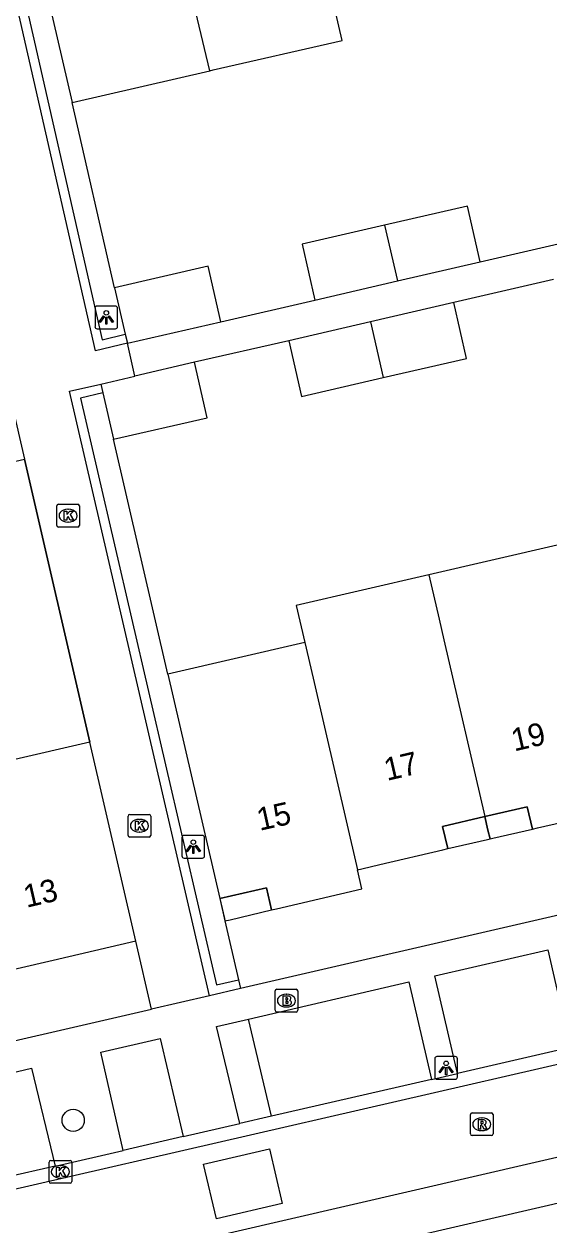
# Model space of a CAD drawing. Extents: x 156414 to 157775, y 382335 to 383765.
# Drawn here: x 156631.3 to 156654.5, y 383421.1 to 383474 of the extents above; entities that cross this region are included whole.
import ezdxf

# ---------------------------------------------------------------- set-up
doc = ezdxf.new("R2010")
doc.units = 0
for name, color, linetype in [('IMGEO_Boom', 7, 'Continuous'), ('IMGEO_Brandkraan', 7, 'Continuous'), ('IMGEO_Groenvoorziening', 7, 'Continuous'), ('IMGEO_Kolk', 7, 'Continuous'), ('IMGEO_Lichtpunt', 7, 'Continuous'), ('IMGEO_Muur', 7, 'Continuous'), ('IMGEO_Pand', 7, 'Continuous'), ('IMGEO_Pand_nummerreeks', 7, 'Continuous'), ('IMGEO_Pand_overbouw', 7, 'Continuous'), ('IMGEO_Parkeervlak_open', 7, 'Continuous'), ('IMGEO_Rijbaan_lokaal_gesloten', 7, 'Continuous'), ('IMGEO_Rijbaan_lokaal_open', 7, 'Continuous'), ('IMGEO_Rioolput', 7, 'Continuous'), ('IMGEO_Voetpad_open', 7, 'Continuous')]:
    doc.layers.add(name, color=color, linetype=linetype)

msp = doc.modelspace()

# ---------------------------------------------------------------- linework, layer by layer
at = {"layer": 'IMGEO_Boom'}
msp.add_circle((156633.497, 383425.72), 0.489, dxfattribs=at)
at = {"layer": 'IMGEO_Brandkraan'}
for p, q in [((156642.394, 383430.561), (156642.394, 383431.413)), ((156642.469, 383431.487), (156643.321, 383431.487)), ((156642.882, 383431.267), (156642.907, 383431.267)), ((156643.395, 383431.413), (156643.395, 383430.561)), ((156642.905, 383430.707), (156642.88, 383430.707)), ((156643.321, 383430.487), (156642.469, 383430.487))]:
    msp.add_line(p, q, dxfattribs=at)
for points in [[(156642.394, 383430.561), (156642.394, 383431.413)], [(156642.469, 383431.487), (156643.321, 383431.487)], [(156642.742, 383431.187), (156642.742, 383430.787), (156642.955, 383430.787)], [(156642.973, 383431.187), (156642.742, 383431.187)], [(156643.395, 383431.413), (156643.395, 383430.561)], [(156642.921, 383431.106), (156642.867, 383431.106), (156642.867, 383431.03)], [(156642.867, 383431.03), (156642.92, 383431.03)], [(156642.929, 383430.954), (156642.867, 383430.954), (156642.867, 383430.873)], [(156642.867, 383430.873), (156642.929, 383430.873)], [(156643.321, 383430.487), (156642.469, 383430.487)]]:
    msp.add_lwpolyline(points, dxfattribs=at)
for centre, radius, start, end in [((156642.471, 383431.411), 0.0765, 91.552, 178.448), ((156642.471, 383431.411), 0.0765, 91.552, 178.448), ((156642.977, 383431.042), 0.145, 59.4692, 91.5367), ((156643.002, 383431.089), 0.0922, 285.5137, 58.1501), ((156643.319, 383431.411), 0.0765, 1.552, 88.448), ((156643.319, 383431.411), 0.0765, 1.552, 88.448), ((156642.922, 383431.068), 0.0379, 267.8285, 90.9355), ((156642.93, 383430.913), 0.0404, 269.8759, 90.5077), ((156642.961, 383431.038), 0.251, 268.6676, 293.5347), ((156643.007, 383430.897), 0.105, 301.3115, 78.989), ((156642.471, 383430.563), 0.0765, 181.552, 268.448), ((156642.471, 383430.563), 0.0765, 181.552, 268.448), ((156643.319, 383430.563), 0.0765, 271.552, 358.448), ((156643.319, 383430.563), 0.0765, 271.552, 358.448)]:
    msp.add_arc(centre, radius, start, end, dxfattribs=at)
for centre, major_axis, ratio, start_param, end_param in [((156642.881, 383430.987), (-0.387, 0.002), 0.722429, 4.712389, 7.853982), ((156642.906, 383430.987), (-0.39, 0.002), 0.717154, 1.570796, 4.712389)]:
    msp.add_ellipse(centre, major_axis=major_axis, ratio=ratio, start_param=start_param, end_param=end_param, dxfattribs=at)
at = {"layer": 'IMGEO_Groenvoorziening'}
for points in [[(156635.317, 383462.376), (156633.446, 383470.541)], [(156637.671, 383445.362), (156635.277, 383455.713)], [(156639.955, 383435.488), (156640.183, 383434.498), (156640.358, 383433.742), (156640.783, 383431.91)]]:
    msp.add_lwpolyline(points, dxfattribs=at)
at = {"layer": 'IMGEO_Kolk'}
for p, q in [((156632.847, 383452.844), (156633.699, 383452.844)), ((156632.772, 383451.918), (156632.772, 383452.77)), ((156633.26, 383452.624), (156633.285, 383452.624)), ((156633.773, 383452.77), (156633.773, 383451.918)), ((156633.699, 383451.844), (156632.847, 383451.844)), ((156633.283, 383452.064), (156633.258, 383452.064)), ((156635.916, 383438.264), (156635.916, 383439.116)), ((156635.991, 383439.19), (156636.843, 383439.19)), ((156636.917, 383439.116), (156636.917, 383438.264)), ((156636.404, 383438.97), (156636.429, 383438.97)), ((156636.843, 383438.19), (156635.991, 383438.19)), ((156636.427, 383438.41), (156636.402, 383438.41)), ((156632.433, 383423.023), (156632.433, 383423.875)), ((156632.508, 383423.949), (156633.36, 383423.949)), ((156632.921, 383423.729), (156632.946, 383423.729)), ((156633.434, 383423.875), (156633.434, 383423.023)), ((156633.36, 383422.949), (156632.508, 383422.949)), ((156632.944, 383423.169), (156632.919, 383423.169))]:
    msp.add_line(p, q, dxfattribs=at)
for points in [[(156632.847, 383452.844), (156633.699, 383452.844)], [(156632.772, 383451.918), (156632.772, 383452.77)], [(156633.093, 383452.544), (156633.216, 383452.544), (156633.216, 383452.393), (156633.346, 383452.544), (156633.51, 383452.544), (156633.364, 383452.393), (156633.517, 383452.144), (156633.365, 383452.144), (156633.28, 383452.308), (156633.216, 383452.241), (156633.216, 383452.144), (156633.093, 383452.144), (156633.093, 383452.544)], [(156633.773, 383452.77), (156633.773, 383451.918)], [(156633.699, 383451.844), (156632.847, 383451.844)], [(156635.916, 383438.264), (156635.916, 383439.116)], [(156635.991, 383439.19), (156636.843, 383439.19)], [(156636.917, 383439.116), (156636.917, 383438.264)], [(156636.237, 383438.89), (156636.36, 383438.89), (156636.36, 383438.739), (156636.49, 383438.89), (156636.654, 383438.89), (156636.508, 383438.739), (156636.661, 383438.49), (156636.509, 383438.49), (156636.424, 383438.654), (156636.36, 383438.587), (156636.36, 383438.49), (156636.237, 383438.49), (156636.237, 383438.89)], [(156636.843, 383438.19), (156635.991, 383438.19)], [(156632.433, 383423.023), (156632.433, 383423.875)], [(156632.508, 383423.949), (156633.36, 383423.949)], [(156633.434, 383423.875), (156633.434, 383423.023)], [(156632.754, 383423.649), (156632.877, 383423.649), (156632.877, 383423.498), (156633.007, 383423.649), (156633.171, 383423.649), (156633.025, 383423.498), (156633.178, 383423.249), (156633.026, 383423.249), (156632.941, 383423.413), (156632.877, 383423.346), (156632.877, 383423.249), (156632.754, 383423.249), (156632.754, 383423.649)], [(156633.36, 383422.949), (156632.508, 383422.949)]]:
    msp.add_lwpolyline(points, dxfattribs=at)
for centre, start, end in [((156632.849, 383452.768), 91.552, 178.448), ((156632.849, 383452.768), 91.552, 178.448), ((156633.697, 383452.768), 1.552, 88.448), ((156633.697, 383452.768), 1.552, 88.448), ((156632.849, 383451.92), 181.552, 268.448), ((156632.849, 383451.92), 181.552, 268.448), ((156633.697, 383451.92), 271.552, 358.448), ((156633.697, 383451.92), 271.552, 358.448), ((156635.993, 383439.114), 91.552, 178.448), ((156635.993, 383439.114), 91.552, 178.448), ((156636.841, 383439.114), 1.552, 88.448), ((156636.841, 383439.114), 1.552, 88.448), ((156635.993, 383438.266), 181.552, 268.448), ((156635.993, 383438.266), 181.552, 268.448), ((156636.841, 383438.266), 271.552, 358.448), ((156636.841, 383438.266), 271.552, 358.448), ((156632.51, 383423.873), 91.552, 178.448), ((156632.51, 383423.873), 91.552, 178.448), ((156633.358, 383423.873), 1.552, 88.448), ((156633.358, 383423.873), 1.552, 88.448), ((156632.51, 383423.025), 181.552, 268.448), ((156632.51, 383423.025), 181.552, 268.448), ((156633.358, 383423.025), 271.552, 358.448), ((156633.358, 383423.025), 271.552, 358.448)]:
    msp.add_arc(centre, 0.0765, start, end, dxfattribs=at)
for centre, major_axis, ratio, start_param, end_param in [((156633.259, 383452.344), (-0.387, 0.002), 0.722429, 4.712389, 7.853982), ((156633.284, 383452.344), (-0.39, 0.002), 0.717154, 1.570796, 4.712389), ((156636.403, 383438.69), (-0.387, 0.002), 0.722429, 4.712389, 7.853982), ((156636.428, 383438.69), (-0.39, 0.002), 0.717154, 1.570796, 4.712389), ((156632.92, 383423.449), (-0.387, 0.002), 0.722429, 4.712389, 7.853982), ((156632.945, 383423.449), (-0.39, 0.002), 0.717154, 1.570796, 4.712389)]:
    msp.add_ellipse(centre, major_axis=major_axis, ratio=ratio, start_param=start_param, end_param=end_param, dxfattribs=at)
at = {"layer": 'IMGEO_Lichtpunt'}
for p, q in [((156634.458, 383461.476), (156634.458, 383460.669)), ((156634.458, 383461.476), (156634.458, 383460.669)), ((156635.36, 383461.571), (156634.552, 383461.571)), ((156635.36, 383461.571), (156634.552, 383461.571)), ((156635.454, 383460.669), (156635.454, 383461.476)), ((156635.454, 383460.669), (156635.454, 383461.476)), ((156634.552, 383460.575), (156635.36, 383460.575)), ((156634.552, 383460.575), (156635.36, 383460.575)), ((156638.29, 383438.167), (156638.29, 383437.36)), ((156638.29, 383438.167), (156638.29, 383437.36)), ((156639.192, 383438.262), (156638.384, 383438.262)), ((156639.192, 383438.262), (156638.384, 383438.262)), ((156639.286, 383437.36), (156639.286, 383438.167)), ((156639.286, 383437.36), (156639.286, 383438.167)), ((156638.384, 383437.266), (156639.192, 383437.266)), ((156638.384, 383437.266), (156639.192, 383437.266)), ((156650.335, 383428.525), (156649.527, 383428.525)), ((156650.335, 383428.525), (156649.527, 383428.525)), ((156649.433, 383428.43), (156649.433, 383427.623)), ((156649.433, 383428.43), (156649.433, 383427.623)), ((156650.429, 383427.623), (156650.429, 383428.43)), ((156650.429, 383427.623), (156650.429, 383428.43)), ((156649.527, 383427.529), (156650.335, 383427.529)), ((156649.527, 383427.529), (156650.335, 383427.529))]:
    msp.add_line(p, q, dxfattribs=at)
for points in [[(156634.832, 383461.14), (156634.871, 383461.112), (156634.683, 383460.85), (156634.645, 383460.877), (156634.832, 383461.14)], [(156634.934, 383461.092), (156634.981, 383461.092), (156634.981, 383460.77), (156634.934, 383460.77), (156634.934, 383461.092)], [(156635.044, 383461.112), (156635.082, 383461.139), (156635.269, 383460.877), (156635.23, 383460.849), (156635.044, 383461.112)], [(156638.664, 383437.831), (156638.703, 383437.803), (156638.515, 383437.541), (156638.477, 383437.568), (156638.664, 383437.831)], [(156638.766, 383437.783), (156638.813, 383437.783), (156638.813, 383437.461), (156638.766, 383437.461), (156638.766, 383437.783)], [(156638.876, 383437.803), (156638.914, 383437.83), (156639.101, 383437.568), (156639.062, 383437.54), (156638.876, 383437.803)], [(156649.807, 383428.094), (156649.846, 383428.066), (156649.658, 383427.804), (156649.62, 383427.831), (156649.807, 383428.094)], [(156649.909, 383428.046), (156649.956, 383428.046), (156649.956, 383427.724), (156649.909, 383427.724), (156649.909, 383428.046)], [(156650.019, 383428.066), (156650.057, 383428.093), (156650.244, 383427.831), (156650.205, 383427.803), (156650.019, 383428.066)]]:
    msp.add_lwpolyline(points, dxfattribs=at)
for centre in [(156634.957, 383461.274), (156638.789, 383437.965), (156649.932, 383428.228)]:
    msp.add_circle(centre, 0.0994, dxfattribs=at)
for centre, start, end in [((156634.552, 383461.476), 90, 180), ((156634.552, 383461.476), 90, 180), ((156635.36, 383461.476), 0, 90), ((156635.36, 383461.476), 0, 90), ((156634.552, 383460.669), 180, 270), ((156634.552, 383460.669), 180, 270), ((156635.36, 383460.669), 270, 0), ((156635.36, 383460.669), 270, 360), ((156638.384, 383438.167), 90, 180), ((156638.384, 383438.167), 90, 180), ((156639.192, 383438.167), 0, 90), ((156639.192, 383438.167), 0, 90), ((156638.384, 383437.36), 180, 270), ((156638.384, 383437.36), 180, 270), ((156639.192, 383437.36), 270, 0), ((156639.192, 383437.36), 270, 360), ((156649.527, 383428.43), 90, 180), ((156649.527, 383428.43), 90, 180), ((156650.335, 383428.43), 0, 90), ((156650.335, 383428.43), 0, 90), ((156649.527, 383427.623), 180, 270), ((156649.527, 383427.623), 180, 270), ((156650.335, 383427.623), 270, 0), ((156650.335, 383427.623), 270, 360)]:
    msp.add_arc(centre, 0.0946, start, end, dxfattribs=at)
at = {"layer": 'IMGEO_Muur'}
for points in [[(156635.883, 383459.943), (156634.476, 383459.61), (156628.164, 383487.26)], [(156629.609, 383487.183), (156628.643, 383486.96), (156634.776, 383460.092), (156635.792, 383460.333)], [(156639.506, 383431.205), (156633.34, 383457.822), (156634.714, 383458.141)], [(156634.804, 383457.751), (156633.82, 383457.523), (156639.805, 383431.685), (156640.783, 383431.91)], [(156634.231, 383442.376), (156631.348, 383454.831)], [(156640.783, 383431.91), (156640.873, 383431.52)], [(156640.873, 383431.52), (156639.506, 383431.205)]]:
    msp.add_lwpolyline(points, dxfattribs=at)
at = {"layer": 'IMGEO_Pand'}
for points in [[(156639.523, 383471.937), (156638.971, 383474.21), (156637.005, 383482.729)], [(156630.701, 383482.382), (156633.446, 383470.541)], [(156639.523, 383471.937), (156639.672, 383471.971), (156645.343, 383473.274), (156644.816, 383475.56)], [(156633.446, 383470.541), (156639.523, 383471.937)], [(156651.436, 383463.523), (156650.869, 383465.977), (156647.219, 383465.134)], [(156647.219, 383465.134), (156643.583, 383464.294), (156644.15, 383461.839)], [(156647.219, 383465.134), (156647.785, 383462.679)], [(156647.785, 383462.679), (156651.436, 383463.523)], [(156640.009, 383460.884), (156639.445, 383463.33), (156635.317, 383462.376)], [(156635.317, 383462.376), (156635.792, 383460.333)], [(156644.15, 383461.839), (156647.785, 383462.679)], [(156650.264, 383461.727), (156646.596, 383460.88)], [(156647.164, 383458.425), (156650.831, 383459.271), (156650.264, 383461.727)], [(156635.883, 383459.943), (156640.009, 383460.884)], [(156646.596, 383460.88), (156642.994, 383460.049)], [(156646.596, 383460.88), (156647.164, 383458.425)], [(156635.792, 383460.333), (156635.883, 383459.943)], [(156642.994, 383460.049), (156643.561, 383457.594), (156647.164, 383458.425)], [(156635.277, 383455.713), (156639.405, 383456.659), (156638.841, 383459.1)], [(156638.841, 383459.1), (156636.22, 383458.491)], [(156634.714, 383458.141), (156636.22, 383458.491)], [(156634.714, 383458.141), (156634.804, 383457.751)], [(156634.804, 383457.751), (156635.277, 383455.713)], [(156630.791, 383457.253), (156631.348, 383454.831)], [(156627.008, 383456.383), (156627.561, 383453.965), (156631.348, 383454.831)], [(156655.006, 383451.079), (156654.831, 383451.039), (156649.176, 383449.733)], [(156649.176, 383449.733), (156643.329, 383448.382), (156643.706, 383446.759)], [(156649.176, 383449.733), (156649.626, 383447.788), (156649.837, 383446.878), (156651.639, 383439.091)], [(156643.706, 383446.759), (156637.671, 383445.362)], [(156643.706, 383446.759), (156643.867, 383446.066), (156644.114, 383445.002), (156646.029, 383436.75)], [(156637.671, 383445.362), (156639.955, 383435.488)], [(156634.231, 383442.376), (156627.026, 383440.712)], [(156636.264, 383433.605), (156634.231, 383442.376)], [(156646.029, 383436.75), (156646.213, 383436.793), (156647.01, 383436.979), (156649.788, 383437.63), (156650.005, 383437.681), (156649.777, 383438.655), (156651.639, 383439.091)], [(156651.639, 383439.091), (156653.507, 383439.529), (156653.734, 383438.537), (156653.965, 383438.59), (156657.716, 383439.446)], [(156639.955, 383435.488), (156642.015, 383435.948), (156642.239, 383434.979), (156642.453, 383435.029), (156646.223, 383435.912), (156646.029, 383436.75)], [(156636.264, 383433.605), (156632.611, 383432.759), (156629.04, 383431.931)]]:
    msp.add_lwpolyline(points, dxfattribs=at)
at = {"layer": 'IMGEO_Pand_overbouw'}
for points in [[(156651.639, 383439.091), (156649.777, 383438.655), (156650.005, 383437.681), (156651.76, 383438.084), (156651.865, 383438.108), (156651.776, 383438.493)], [(156651.639, 383439.091), (156651.776, 383438.493), (156651.865, 383438.108), (156651.994, 383438.138), (156653.734, 383438.537), (156653.507, 383439.529)], [(156642.239, 383434.979), (156642.015, 383435.948), (156639.955, 383435.488), (156640.159, 383434.601), (156640.183, 383434.498), (156640.417, 383434.552)]]:
    msp.add_lwpolyline(points, close=True, dxfattribs=at)
at = {"layer": 'IMGEO_Parkeervlak_open'}
msp.add_lwpolyline([(156642.237, 383425.895), (156641.221, 383430.178)], dxfattribs=at)
at = {"layer": 'IMGEO_Rijbaan_lokaal_gesloten'}
for points in [[(156682.439, 383434.549), (156655.675, 383428.371), (156616.073, 383419.266), (156584.044, 383411.871), (156564.904, 383407.388)], [(156683.333, 383430.671), (156567.745, 383403.973)]]:
    msp.add_lwpolyline(points, dxfattribs=at)
at = {"layer": 'IMGEO_Rijbaan_lokaal_open'}
for points in [[(156655.398, 383428.926), (156650.432, 383427.782)], [(156649.281, 383427.517), (156642.237, 383425.895)], [(156649.281, 383427.517), (156650.432, 383427.782)], [(156642.237, 383425.895), (156640.834, 383425.572)], [(156638.35, 383425.001), (156640.834, 383425.572)], [(156638.35, 383425.001), (156635.693, 383424.389)], [(156632.696, 383423.699), (156635.693, 383424.389)], [(156639.234, 383423.786), (156642.154, 383424.462), (156642.709, 383422.047), (156639.808, 383421.375), (156639.234, 383423.786)], [(156632.696, 383423.699), (156630.514, 383423.197)]]:
    msp.add_lwpolyline(points, dxfattribs=at)
at = {"layer": 'IMGEO_Rioolput'}
for p, q in [((156651.002, 383425.117), (156651.002, 383425.969)), ((156651.077, 383426.043), (156651.929, 383426.043)), ((156652.003, 383425.969), (156652.003, 383425.117)), ((156651.49, 383425.823), (156651.515, 383425.823)), ((156651.929, 383425.043), (156651.077, 383425.043)), ((156651.513, 383425.263), (156651.488, 383425.263))]:
    msp.add_line(p, q, dxfattribs=at)
for points in [[(156651.002, 383425.117), (156651.002, 383425.969)], [(156651.077, 383426.043), (156651.929, 383426.043)], [(156652.003, 383425.969), (156652.003, 383425.117)], [(156651.591, 383425.741), (156651.339, 383425.743), (156651.339, 383425.343)], [(156651.339, 383425.343), (156651.463, 383425.343), (156651.463, 383425.505), (156651.474, 383425.505)], [(156651.517, 383425.662), (156651.463, 383425.662), (156651.463, 383425.581)], [(156651.463, 383425.581), (156651.515, 383425.581)], [(156651.521, 383425.476), (156651.592, 383425.343), (156651.732, 383425.343), (156651.667, 383425.469)], [(156651.929, 383425.043), (156651.077, 383425.043)]]:
    msp.add_lwpolyline(points, dxfattribs=at)
for centre, radius, start, end in [((156651.079, 383425.967), 0.0765, 91.552, 178.448), ((156651.079, 383425.967), 0.0765, 91.552, 178.448), ((156651.927, 383425.967), 0.0765, 1.552, 88.448), ((156651.927, 383425.967), 0.0765, 1.552, 88.448), ((156651.473, 383425.452), 0.0533, 26.0293, 88.6989), ((156651.499, 383425.77), 0.19, 274.7715, 282.9687), ((156651.523, 383425.566), 0.0964, 77.0061, 93.1865), ((156651.537, 383425.623), 0.0378, 276.6634, 79.6772), ((156651.59, 383425.631), 0.109, 350.3612, 89.416), ((156651.588, 383425.631), 0.112, 277.5842, 350.9817), ((156651.572, 383425.416), 0.108, 29.5134, 73.7905), ((156651.079, 383425.119), 0.0765, 181.552, 268.448), ((156651.079, 383425.119), 0.0765, 181.552, 268.448), ((156651.927, 383425.119), 0.0765, 271.552, 358.448), ((156651.927, 383425.119), 0.0765, 271.552, 358.448)]:
    msp.add_arc(centre, radius, start, end, dxfattribs=at)
for centre, major_axis, ratio, start_param, end_param in [((156651.489, 383425.543), (-0.387, 0.002), 0.722429, 4.712389, 7.853982), ((156651.514, 383425.543), (-0.39, 0.002), 0.717154, 1.570796, 4.712389)]:
    msp.add_ellipse(centre, major_axis=major_axis, ratio=ratio, start_param=start_param, end_param=end_param, dxfattribs=at)
at = {"layer": 'IMGEO_Voetpad_open'}
for points in [[(156651.436, 383463.523), (156655.82, 383464.535)], [(156654.669, 383462.744), (156650.264, 383461.727)], [(156640.009, 383460.884), (156644.15, 383461.839)], [(156636.22, 383458.491), (156635.883, 383459.943)], [(156642.994, 383460.049), (156638.841, 383459.1)], [(156631.348, 383454.831), (156634.231, 383442.376)], [(156709.138, 383447.263), (156640.873, 383431.52)], [(156645.169, 383419.831), (156657.234, 383422.62), (156710.323, 383434.861)], [(156636.945, 383430.608), (156636.264, 383433.605)], [(156650.432, 383427.782), (156649.437, 383432.078), (156654.408, 383433.228), (156655.398, 383428.926)], [(156641.221, 383430.178), (156648.289, 383431.813), (156649.281, 383427.517)], [(156639.506, 383431.205), (156636.945, 383430.608)], [(156565.403, 383414.036), (156582.796, 383418.095), (156616.997, 383426.013), (156636.945, 383430.608)], [(156640.834, 383425.572), (156639.818, 383429.854), (156641.221, 383430.178)], [(156635.693, 383424.389), (156634.722, 383428.716), (156637.326, 383429.32), (156638.35, 383425.001)], [(156630.514, 383423.197), (156629.485, 383427.503), (156631.666, 383428.008), (156632.696, 383423.699)]]:
    msp.add_lwpolyline(points, dxfattribs=at)

# ---------------------------------------------------------------- texts
at = {"layer": 'IMGEO_Pand_nummerreeks'}
for s, rotation, p in [('19', 13.0176, (156652.933, 383441.958)), ('17', 13.0176, (156647.324, 383440.662)), ('15', 12.5879, (156641.715, 383438.463)), ('13', 13.0463, (156631.439, 383435.074))]:
    msp.add_text(s, height=1, rotation=rotation, dxfattribs=at).set_placement(p)

doc.saveas('drawing.dxf')
